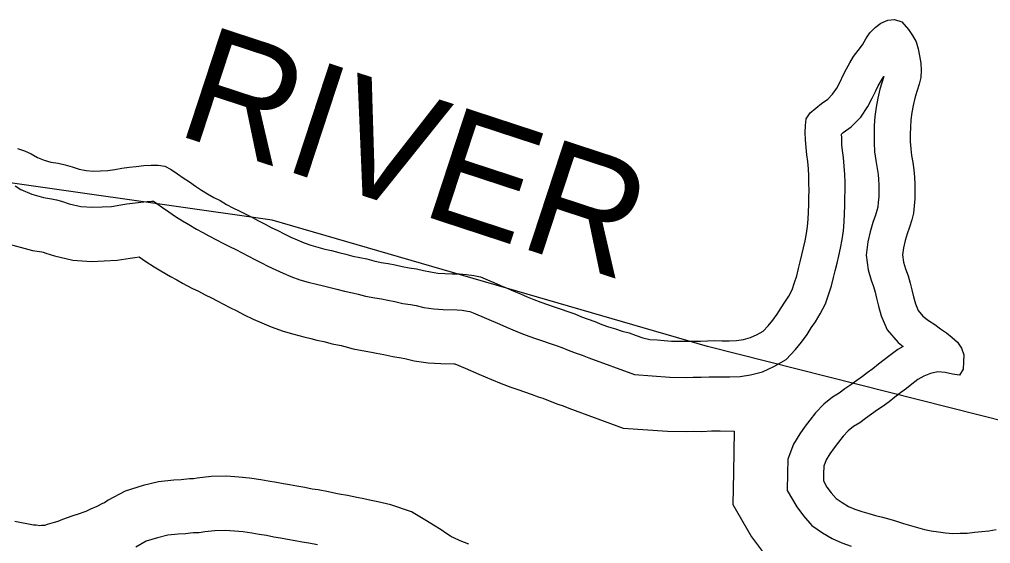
# Model space of a CAD drawing. Extents: x 2104537 to 2336408, y 34176 to 229611.
# Drawn here: x 2138214 to 2139980, y 50670 to 51623 of the extents above; entities that cross this region are included whole.
import ezdxf

# ---------------------------------------------------------------- set-up
doc = ezdxf.new("R2010")
doc.units = 0
for name, color, linetype in [('Exist Boundary Political City Limit New', 7, 'Continuous'), ('Exist Hydrographic Buffer Line', 7, 'Continuous'), ('Exist Hydrographic River Shore', 7, 'Continuous'), ('Exist Hydrographic River Shore Label', 7, 'Continuous'), ('Map Preparation Boundary City Limit Buffer Line', 7, 'Continuous')]:
    doc.layers.add(name, color=color, linetype=linetype)

msp = doc.modelspace()

# ---------------------------------------------------------------- linework, layer by layer
at = {"layer": 'Exist Boundary Political City Limit New'}
msp.add_lwpolyline([(2140561.5, 50750.9), (2139465.2, 51028.2), (2138673.8, 51257.8), (2137310.8, 51451.8)], dxfattribs=at)
at = {"layer": 'Exist Hydrographic Buffer Line'}
for points in [[(2139785.8, 51519.3), (2139778.7, 51496.6), (2139775.1, 51480.1), (2139771.9, 51463.9), (2139769.9, 51446.8), (2139768.7, 51430.4), (2139768.4, 51414.8), (2139768.5, 51399.2), (2139769.4, 51382.5), (2139771.3, 51366.3), (2139773.9, 51351.9), (2139775.6, 51341.1), (2139776.5, 51332), (2139776.8, 51322.1), (2139776.9, 51310.6), (2139776.7, 51300.8), (2139775.7, 51290.1), (2139774.9, 51281.4), (2139773.6, 51275.9), (2139770.7, 51266.9), (2139765.9, 51253.8), (2139761.1, 51237), (2139757.1, 51218.9), (2139754.2, 51194.4), (2139757.6, 51167.8), (2139763.3, 51149.1), (2139767.4, 51137.3), (2139770.3, 51126.9), (2139773, 51116.2), (2139776.3, 51101.7), (2139781.5, 51084), (2139791.9, 51058.7), (2139812.2, 51035.2), (2139821.4, 51028.3), (2139811.8, 51022.9), (2139796.9, 51011.7), (2139786.9, 51003.7), (2139776.6, 50996), (2139765.9, 50987.7), (2139756, 50980), (2139747.3, 50973.5), (2139736.7, 50966.5), (2139725.9, 50958.4), (2139714.9, 50951), (2139704.8, 50943.5), (2139692.9, 50935.9), (2139677, 50923.1), (2139662, 50907.6), (2139651.8, 50894.1), (2139643.3, 50883.3), (2139633.1, 50869.3), (2139622.1, 50850.8), (2139611.3, 50823.4), (2139610.8, 50797.9), (2139610.2, 50766.4), (2139627.7, 50736.2), (2139639.8, 50720.2), (2139655.3, 50702.8), (2139674.3, 50689), (2139692.1, 50678.7), (2139709.9, 50670.9), (2139726.7, 50665.2)], [(2139715.4, 51284.7), (2139715.3, 51298.7), (2139715.6, 51311.8), (2139715.5, 51326.6), (2139715.1, 51341.4), (2139714.2, 51356.1), (2139712.9, 51372.1), (2139711.1, 51385), (2139710, 51395.2), (2139709.4, 51407.7), (2139709, 51414.8), (2139712.4, 51417.5), (2139726.7, 51427.9), (2139744.2, 51445.3), (2139756.9, 51464.7), (2139765.1, 51479.8), (2139771.5, 51493.2), (2139776, 51502.6), (2139781, 51511.4), (2139785.8, 51519.3)], [(2138206.1, 51320.2), (2138216.9, 51313.7), (2138236.7, 51305.1), (2138258, 51299.2), (2138272.7, 51297), (2138281.4, 51295.1), (2138290.8, 51292.5), (2138304.7, 51287.8), (2138325.7, 51283), (2138347.1, 51281.6), (2138364.3, 51282.1), (2138381.6, 51283.1), (2138398.6, 51285.8), (2138409.7, 51287.8), (2138434.9, 51290.5), (2138446.7, 51292.3), (2138454.7, 51292.7), (2138458.1, 51292.6), (2138464.2, 51288.6), (2138474.5, 51281.1), (2138485.9, 51273.4), (2138498.1, 51264.9), (2138510.8, 51257), (2138522.2, 51250), (2138536.1, 51241.7), (2138547.8, 51235.9), (2138558.5, 51229.5), (2138572.5, 51222.2), (2138584.2, 51216.4), (2138596.2, 51210.1), (2138607.9, 51204.5), (2138619, 51198.5), (2138630.7, 51192.7), (2138642, 51186.6), (2138654.1, 51180.6), (2138666.1, 51174.3), (2138680.1, 51167.5), (2138693.5, 51161.6), (2138707.8, 51155.7), (2138724.1, 51149.7), (2138739.3, 51145.5), (2138754.2, 51141.4), (2138766.8, 51138.8), (2138779, 51135.5), (2138791.5, 51132.6), (2138805.5, 51128.9), (2138819.6, 51126), (2138830, 51123.7), (2138843.6, 51119.9), (2138860.7, 51116.6), (2138872.5, 51114.8), (2138883.8, 51112.3), (2138896.8, 51109.8), (2138911.1, 51106.5), (2138925, 51104.5), (2138935.3, 51102.5), (2138949.7, 51099.2), (2138967.8, 51096.6), (2138984.9, 51095.4), (2139010.4, 51094.9), (2139019.4, 51094.1), (2139029, 51092.7), (2139033.3, 51091.8), (2139039.5, 51089.2), (2139063.3, 51079), (2139087.7, 51068.6), (2139099.8, 51063.6), (2139111.5, 51058.4), (2139125.8, 51052.4), (2139140.4, 51047.1), (2139152.7, 51043), (2139165.1, 51038.5), (2139177.5, 51034.3), (2139189.9, 51029.8), (2139200.8, 51026.1), (2139212.2, 51021.3), (2139226.5, 51016), (2139237.7, 51012.2), (2139249.3, 51007.4), (2139332.6, 50977.1)], [(2139332.6, 50977.1), (2139397, 50972.6), (2139426.5, 50972), (2139439.6, 50972.4), (2139453.6, 50972.2), (2139468.4, 50973), (2139479, 50973.3), (2139490.5, 50973.1), (2139506.1, 50972.8), (2139525, 50973.9), (2139543.6, 50976.8), (2139565.3, 50981.9), (2139586.3, 50991.7), (2139608.2, 51004.4), (2139625.5, 51022.8), (2139636.4, 51036.3), (2139646.5, 51050.2), (2139654.1, 51062.4), (2139661.6, 51073.3), (2139670.2, 51087.6), (2139679.9, 51105.6), (2139685.8, 51123.9), (2139690.7, 51138.5), (2139694.4, 51153.7), (2139697.6, 51165.8), (2139701, 51179.8), (2139704.1, 51193), (2139707.2, 51207.2), (2139710.2, 51222.6), (2139712.6, 51238.9), (2139714.1, 51255.2), (2139715.4, 51284.7)], [(2138188.5, 51216.3), (2138237.8, 51202.6), (2138254.8, 51200.2), (2138257.4, 51199.6), (2138261.9, 51198.3), (2138278.1, 51192.9), (2138311.4, 51185.4), (2138345.2, 51183), (2138368.5, 51183.8), (2138392.1, 51185.1), (2138415.3, 51188.8), (2138423.8, 51190.3), (2138431.8, 51191.2), (2138443.9, 51182.7), (2138459.3, 51173.2), (2138471.2, 51165.9), (2138488.9, 51155.3), (2138500.6, 51149.5), (2138510.4, 51143.6), (2138527.8, 51134.5), (2138539.5, 51128.7), (2138551.9, 51122.2), (2138563.1, 51116.8), (2138573.7, 51111.1), (2138585.4, 51105.3), (2138596.8, 51099.1), (2138609.3, 51092.9), (2138621.8, 51086.4), (2138638.9, 51078.1), (2138654.7, 51071.2), (2138672, 51063.9), (2138694, 51055.9), (2138713, 51050.7), (2138731.2, 51045.6), (2138744.1, 51043), (2138755.1, 51040), (2138767.5, 51037.2), (2138783, 51033), (2138799.1, 51029.8), (2138806, 51028.2), (2138821, 51024), (2138844, 51019.6), (2138854.5, 51018), (2138863.5, 51016), (2138876.6, 51013.4), (2138893.3, 51009.7), (2138908.4, 51007.5), (2138914.8, 51006.2), (2138931.8, 51002.4), (2138957.3, 50998.7), (2138980.6, 50997.1), (2139004.8, 50996.6), (2139006.1, 50996.5), (2139024.6, 50988.5), (2139049.4, 50977.9), (2139061, 50973.1), (2139072.7, 50967.9), (2139090, 50960.7), (2139107.8, 50954.2), (2139120.2, 50950.1), (2139132.6, 50945.6), (2139145, 50941.4), (2139157.3, 50936.9), (2139166.1, 50933.9), (2139176.1, 50929.8), (2139193.5, 50923.3), (2139202.9, 50920.1), (2139213.5, 50915.7), (2139312, 50879.8)], [(2139312, 50879.8), (2139392.6, 50874.3), (2139427.1, 50873.6), (2139440.2, 50874), (2139455.4, 50873.7), (2139472.6, 50874.7), (2139479.6, 50874.9), (2139488.6, 50874.7), (2139513.9, 50874.2)], [(2139513.9, 50874.2), (2139512.4, 50799.8), (2139511.3, 50740.8), (2139545.5, 50681.8), (2139563.7, 50657.6), (2139589.1, 50629.3), (2139620.6, 50606.5), (2139647.4, 50590.9), (2139674.3, 50579.1), (2139697.8, 50571.1), (2139714.4, 50566.5), (2139726.8, 50563), (2139740.5, 50559.2), (2139753.1, 50555.8), (2139758.8, 50554.2), (2139771.7, 50549.5), (2139790.6, 50544.2), (2139803.3, 50540.7), (2139821.5, 50535.7), (2139844.1, 50531.1), (2139901, 50522.8)], [(2139031.2, 50668.3), (2139015.9, 50674.8), (2139004.2, 50680.3), (2138999.9, 50682.2), (2138998.2, 50683.2), (2138991.6, 50687.3), (2138981.1, 50694.5), (2138967, 50703.4), (2138954.2, 50711.3), (2138926.9, 50727.6), (2138889.4, 50740.3), (2138866, 50745.4), (2138853.7, 50747.9), (2138840.6, 50750.8), (2138827.5, 50753.4), (2138810.9, 50757.1), (2138795.8, 50759.3), (2138789.3, 50760.6), (2138776.2, 50763.6), (2138757.1, 50767.3), (2138746.3, 50768.9), (2138733.2, 50771.8), (2138718.5, 50773.9), (2138705.4, 50776.5), (2138694.6, 50778.1), (2138681.3, 50781), (2138666.3, 50783.2), (2138653.4, 50785.7), (2138632.7, 50788.8), (2138613.4, 50790.6), (2138590.4, 50792.2), (2138562.8, 50791.4), (2138537.6, 50788.7), (2138530.5, 50787.4), (2138523.4, 50787.2), (2138508.2, 50785.6), (2138495.1, 50784.9), (2138467, 50781.9), (2138439.4, 50775.2), (2138406.5, 50765.3), (2138375.6, 50748.4), (2138368.6, 50744), (2138365, 50742.3), (2138355, 50737.4), (2138343.6, 50732.4), (2138335, 50728.3), (2138329.5, 50726.2), (2138322.5, 50723.6), (2138309.5, 50719.7), (2138292.5, 50713.2), (2138284.2, 50710.1), (2138277.2, 50707.8), (2138264.6, 50704.1), (2138259.7, 50702.5), (2138254.4, 50702.4), (2138251.5, 50702.2), (2138244.6, 50702.9), (2138239.6, 50703), (2138205.7, 50709.7)], [(2138756, 50667.2), (2138740.5, 50670.2), (2138728.5, 50672), (2138715.4, 50674.9), (2138701.9, 50676.9), (2138688.8, 50679.4), (2138676.8, 50681.2), (2138663.7, 50684.1), (2138649.8, 50686.1), (2138636.8, 50688.6), (2138620.9, 50691), (2138605.3, 50692.5), (2138588.4, 50693.7), (2138569.5, 50693.1), (2138551.5, 50691.2), (2138540.8, 50689.3), (2138530.1, 50688.9), (2138516.1, 50687.5), (2138502.9, 50686.7), (2138483.8, 50684.7), (2138465.3, 50680.2), (2138444.8, 50674), (2138425.5, 50663.4)]]:
    msp.add_lwpolyline(points, dxfattribs=at)
at = {"layer": 'Exist Hydrographic River Shore'}
for points in [[(2139649.8, 51285.9), (2139649.7, 51299.1), (2139650, 51312.3), (2139649.9, 51325.4), (2139649.5, 51338.5), (2139648.8, 51351.7), (2139647.7, 51364.8), (2139646, 51377), (2139644.6, 51390.1), (2139643.9, 51404.3), (2139643.1, 51417.4), (2139643.4, 51430.5), (2139644.9, 51442.6), (2139652, 51453.3), (2139662.7, 51462), (2139673, 51470), (2139684, 51478), (2139693, 51487), (2139700.5, 51498.3), (2139706.6, 51509.7), (2139712.4, 51521.7), (2139717.9, 51533.1), (2139724.3, 51544.5), (2139731.1, 51555.8), (2139739.2, 51566.5), (2139747.3, 51576.8), (2139753.4, 51588.2), (2139760.8, 51598.9), (2139770.2, 51608.5), (2139780.9, 51616.5), (2139793.1, 51621.9), (2139805.6, 51623.3), (2139818.6, 51619.1), (2139830.8, 51604.7)], [(2139830.8, 51604.7), (2139838.2, 51594.1), (2139844.8, 51582.5), (2139848.5, 51569.9), (2139851.2, 51556.8), (2139853.3, 51543.6), (2139854, 51530.5), (2139853.4, 51517.3), (2139850.2, 51505.3), (2139846.1, 51492.2), (2139842.2, 51479.8), (2139839.3, 51466.8), (2139836.8, 51453.7), (2139835.2, 51440.6), (2139834.3, 51427.5), (2139834, 51414.4), (2139834.1, 51401.2), (2139834.9, 51388.1), (2139836.3, 51375.9), (2139838.6, 51362.8), (2139840.7, 51349.6), (2139842.1, 51336.4), (2139842.5, 51323.3), (2139842.5, 51310.2), (2139842.3, 51297.1), (2139841, 51284), (2139839.8, 51270.9), (2139836.9, 51258.5), (2139832.8, 51245.4), (2139828.3, 51233.4), (2139824.7, 51221), (2139821.9, 51207.9), (2139820.3, 51194.8), (2139822, 51181.6), (2139825.7, 51169.4), (2139830.1, 51156.9), (2139833.7, 51143.7), (2139836.8, 51131.5), (2139839.8, 51118.3), (2139843.5, 51105.7), (2139848.5, 51093.5), (2139857.2, 51083.5), (2139867.5, 51075.8), (2139878.6, 51068.3), (2139889.2, 51060.6), (2139899.9, 51053.1), (2139910.3, 51044.7), (2139920.3, 51036.3), (2139927.6, 51025.4), (2139931.3, 51013.2), (2139930.7, 51000), (2139930.1, 50986.9), (2139923.4, 50976.2), (2139910.9, 50978.1), (2139897.5, 50981), (2139884.1, 50981.9), (2139871.2, 50978.9), (2139859, 50974.2), (2139847.7, 50967.9), (2139837.1, 50959.9), (2139827.1, 50951.8), (2139816.4, 50943.8), (2139806.1, 50935.8), (2139795.8, 50927.8), (2139785.1, 50919.8), (2139774.5, 50912.8), (2139763.8, 50904.8), (2139752.9, 50897.5), (2139742.2, 50889.5), (2139731.2, 50882.5), (2139721.2, 50874.5), (2139711.9, 50864.8), (2139703.8, 50854.1), (2139695.7, 50843.8), (2139688, 50833.1), (2139681.2, 50821.8), (2139676.7, 50810.4), (2139676.4, 50796.6), (2139676.2, 50783.5), (2139682.5, 50772.5), (2139690.5, 50761.9), (2139699.5, 50751.9), (2139710.2, 50744.1), (2139721.9, 50737.3), (2139733.6, 50732.2), (2139746, 50728), (2139758.7, 50724.5), (2139771.1, 50720.9), (2139783.8, 50717.4), (2139796.9, 50713.9), (2139809.3, 50710.4), (2139821.7, 50705.9), (2139834.4, 50702.3), (2139847.1, 50698.8), (2139859.9, 50695.3), (2139872.3, 50692.7), (2139885.4, 50690.8)], [(2138210.6, 51388.3), (2138223.4, 51384.1), (2138235.7, 51379), (2138247.1, 51372.2), (2138258.8, 51367), (2138271.5, 51363.5), (2138284.6, 51361.6), (2138297.4, 51358.7), (2138310.1, 51355.2), (2138322.5, 51351), (2138335.2, 51348.2), (2138348.3, 51347.2), (2138361.5, 51347.7), (2138374.6, 51348.4), (2138387.4, 51350.4), (2138400.3, 51352.8), (2138413.4, 51354.2), (2138426.6, 51355.6), (2138440.1, 51357.6), (2138453.5, 51358.3), (2138466.3, 51358.1), (2138478.8, 51356.2), (2138490.1, 51350.1), (2138501.5, 51342.6), (2138512.1, 51334.9), (2138523.2, 51327.5), (2138534.2, 51319.7), (2138545.2, 51312.9), (2138556.2, 51306.2), (2138567.6, 51299.4), (2138579.3, 51293.6), (2138590.6, 51286.8), (2138602.3, 51280.7), (2138614, 51274.9), (2138625.7, 51268.7), (2138637.7, 51262.9), (2138649.1, 51256.8), (2138660.8, 51251), (2138672.2, 51244.9), (2138683.9, 51239.1), (2138695.6, 51232.9), (2138707.6, 51227.1), (2138719.3, 51222), (2138731.7, 51216.8), (2138744.1, 51212.3), (2138756.8, 51208.8), (2138769.5, 51205.2), (2138781.9, 51202.7), (2138795, 51199.2), (2138807.4, 51196.3), (2138820.5, 51192.8), (2138833.2, 51190.2), (2138846, 51187.4), (2138858.7, 51183.8), (2138871.8, 51181.3), (2138884.5, 51179.4), (2138897.3, 51176.5), (2138910.3, 51174), (2138923.1, 51171.1), (2138936.2, 51169.2), (2138948.9, 51166.7), (2138961.7, 51163.8), (2138974.7, 51161.9), (2138987.8, 51161), (2139001, 51160.7), (2139014.1, 51160.5), (2139027.2, 51159.2), (2139040.3, 51157.4), (2139052.7, 51154.8), (2139065.1, 51149.7), (2139077.1, 51144.5), (2139089.1, 51139.3), (2139101.2, 51134.2), (2139113.2, 51129), (2139125.6, 51123.9), (2139137.3, 51118.7), (2139149.7, 51113.6), (2139162.1, 51109.1), (2139174.4, 51104.9), (2139186.8, 51100.4), (2139199.2, 51096.2), (2139211.6, 51091.7), (2139224, 51087.5), (2139236.4, 51082.4), (2139248.4, 51077.9), (2139260.8, 51073.7), (2139273.2, 51068.5), (2139285.6, 51064), (2139297.9, 51060.5), (2139310.3, 51056.3), (2139322.7, 51052.8)], [(2139322.7, 51052.8), (2139335.4, 51048.3), (2139347.8, 51044.1), (2139360.6, 51041.2), (2139373.7, 51040.3), (2139386.8, 51039.1), (2139399.9, 51038.2), (2139413, 51037.9), (2139426.1, 51037.7), (2139439.3, 51038.1), (2139452.4, 51037.8), (2139465.5, 51038.6), (2139478.7, 51039), (2139491.8, 51038.7), (2139504.9, 51038.5), (2139518, 51039.2), (2139530.9, 51041.2), (2139543.7, 51044.3), (2139556, 51049.9), (2139566.9, 51056.3), (2139576, 51066), (2139584.4, 51076.3), (2139592.1, 51087), (2139599.2, 51098.3), (2139606.3, 51108.7), (2139613.1, 51120), (2139619.2, 51131.4), (2139623.4, 51144.4), (2139627.6, 51156.8), (2139630.8, 51169.9), (2139634, 51182), (2139637.2, 51195), (2139640.1, 51207.5), (2139642.9, 51220.5), (2139645.5, 51233.6), (2139647.4, 51246.7), (2139648.6, 51259.8), (2139649.8, 51285.9)], [(2139885.4, 50690.8), (2139898.5, 50689), (2139911.6, 50687.7), (2139924.7, 50688.4), (2139937.8, 50688.8), (2139951, 50690.2), (2139964.1, 50691.6), (2139977, 50693), (2139990.1, 50695.4)]]:
    msp.add_lwpolyline(points, dxfattribs=at)
at = {"layer": 'Map Preparation Boundary City Limit Buffer Line'}
msp.add_lwpolyline([(2140561.5, 50750.9), (2139465.2, 51028.2), (2138673.8, 51257.8), (2137310.8, 51451.8)], dxfattribs=at)

# ---------------------------------------------------------------- texts
at = {"layer": 'Exist Hydrographic River Shore Label'}
msp.add_text('RIVER', height=210, rotation=341.8418, dxfattribs=at).set_placement((2138495.1, 51415.1))

doc.saveas('drawing.dxf')
